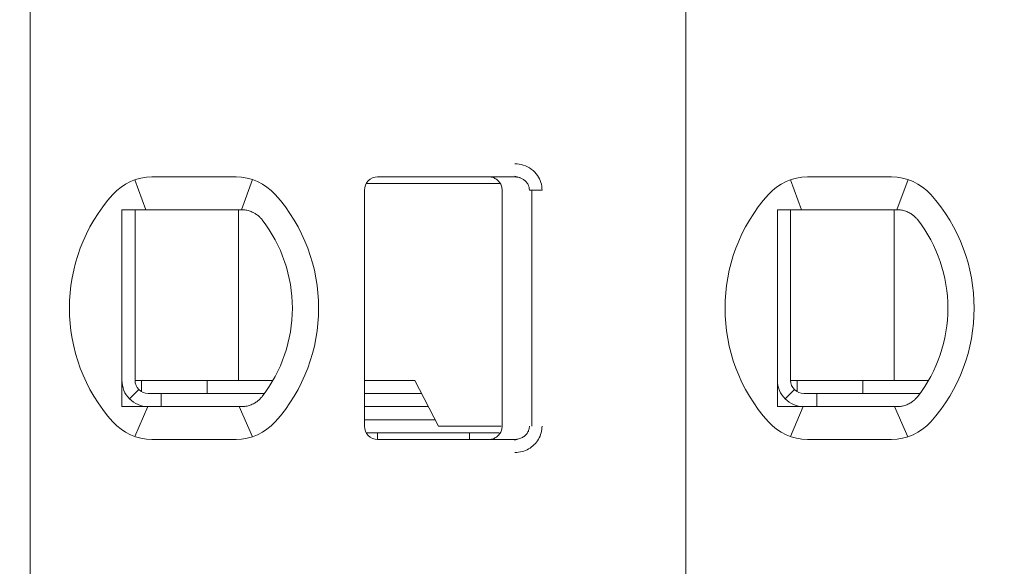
# Model space of a CAD drawing. Header units: millimetres. Extents: x -1114 to 1396, y -630 to 631.
# Tile 737 of 780: x 453.62 to 461.13, y 469.07 to 473.23. Entities that reach past the tile are written whole.
import ezdxf

# ---------------------------------------------------------------- set-up
doc = ezdxf.new("R2010")
doc.units = ezdxf.units.MM
doc.header["$MEASUREMENT"] = 0

msp = doc.modelspace()

# ---------------------------------------------------------------- linework, layer by layer
at = {"lineweight": 18}
for points, knots in [([(1038.9843, -629.7647), (1038.9843, -629.7647), (-1111.4882, -629.7647), (-1111.4882, -629.7647), (-1111.4882, -629.7647), (-1111.4882, -629.7647), (-1111.4882, 630.7883), (-1111.4882, 630.7883), (-1111.4882, 630.7883), (-1111.4882, 630.7883), (1038.9843, 630.7883), (1038.9843, 630.7883)], [0, 0, 0, 0, 0.333333, 0.333333, 0.333333, 0.333333, 0.666667, 0.666667, 0.666667, 0.666667, 1, 1, 1, 1]), ([(457.4019, 472.1334), (457.4239, 472.1335), (457.445, 472.1303), (457.4661, 472.1235), (457.4661, 472.1235), (457.4872, 472.1167), (457.5083, 472.1065), (457.5268, 472.0928), (457.5268, 472.0928), (457.5454, 472.0792), (457.5615, 472.0623), (457.5737, 472.045), (457.5737, 472.045), (457.5859, 472.0278), (457.5942, 472.0103), (457.5999, 471.9918), (457.5999, 471.9918), (457.6056, 471.9732), (457.6088, 471.9537), (457.6089, 471.9334)], [0, 0, 0, 0, 0.2, 0.2, 0.2, 0.2, 0.4, 0.4, 0.4, 0.4, 0.6, 0.6, 0.6, 0.6, 0.8, 0.8, 0.8, 0.8, 1, 1, 1, 1]), ([(456.3544, 472.0334), (456.3279, 472.0334), (456.3025, 472.0228), (456.2837, 472.0041), (456.2837, 472.0041), (456.265, 471.9853), (456.2544, 471.9599), (456.2544, 471.9334)], [0, 0, 0, 0, 0.5, 0.5, 0.5, 0.5, 1, 1, 1, 1]), ([(456.3544, 472.0334), (456.3279, 472.0334), (456.3025, 472.0228), (456.2837, 472.0041), (456.2837, 472.0041), (456.265, 471.9853), (456.2544, 471.9599), (456.2544, 471.9334)], [0, 0, 0, 0, 0.5, 0.5, 0.5, 0.5, 1, 1, 1, 1]), ([(457.2044, 472.0334), (457.2149, 472.0334), (457.2254, 472.0317), (457.2354, 472.0285), (457.2354, 472.0285), (457.2454, 472.0252), (457.2548, 472.0204), (457.2633, 472.0142), (457.2633, 472.0142), (457.2718, 472.008), (457.2792, 472.0006), (457.2854, 471.9921), (457.2854, 471.9921), (457.2915, 471.9836), (457.2963, 471.9741), (457.2996, 471.9642), (457.2996, 471.9642), (457.3028, 471.9542), (457.3044, 471.9438), (457.3044, 471.9334)], [0, 0, 0, 0, 0.2, 0.2, 0.2, 0.2, 0.4, 0.4, 0.4, 0.4, 0.6, 0.6, 0.6, 0.6, 0.8, 0.8, 0.8, 0.8, 1, 1, 1, 1]), ([(457.4019, 472.0334), (457.4106, 472.0334), (457.4193, 472.0324), (457.4278, 472.0306), (457.4278, 472.0306), (457.4362, 472.0287), (457.4444, 472.026), (457.4521, 472.0225), (457.4521, 472.0225), (457.4597, 472.0189), (457.4668, 472.0146), (457.4734, 472.0096), (457.4734, 472.0096), (457.4796, 472.0048), (457.4852, 471.9994), (457.4901, 471.9935), (457.4901, 471.9935), (457.4947, 471.9881), (457.4986, 471.9822), (457.5018, 471.9759), (457.5018, 471.9759), (457.5051, 471.9697), (457.5076, 471.9631), (457.5094, 471.9563), (457.5094, 471.9563), (457.5113, 471.9488), (457.5123, 471.9411), (457.5123, 471.9334)], [0, 0, 0, 0, 0.142857, 0.142857, 0.142857, 0.142857, 0.285714, 0.285714, 0.285714, 0.285714, 0.428571, 0.428571, 0.428571, 0.428571, 0.571429, 0.571429, 0.571429, 0.571429, 0.714286, 0.714286, 0.714286, 0.714286, 0.857143, 0.857143, 0.857143, 0.857143, 1, 1, 1, 1]), ([(454.4044, 471.7834), (454.4112, 471.7834), (454.418, 471.7834), (454.4248, 471.7834), (454.4248, 471.7834), (454.4316, 471.7834), (454.4384, 471.7834), (454.4453, 471.7834), (454.4453, 471.7834), (454.4521, 471.7834), (454.459, 471.7834), (454.4659, 471.7834)], [0, 0, 0, 0, 0.333333, 0.333333, 0.333333, 0.333333, 0.666667, 0.666667, 0.666667, 0.666667, 1, 1, 1, 1]), ([(454.4044, 471.7834), (454.4044, 471.7324), (454.4044, 471.68), (454.4044, 471.625), (454.4044, 471.625), (454.4044, 471.5976), (454.4044, 471.5695), (454.4044, 471.5405), (454.4044, 471.5405), (454.4044, 471.5261), (454.4044, 471.5114), (454.4044, 471.4965), (454.4044, 471.4965), (454.4044, 471.4815), (454.4044, 471.4664), (454.4044, 471.451), (454.4044, 471.451), (454.4044, 471.4202), (454.4044, 471.3887), (454.4044, 471.356), (454.4044, 471.356), (454.4044, 471.3233), (454.4044, 471.2894), (454.4044, 471.2541), (454.4044, 471.2541), (454.4044, 471.2364), (454.4044, 471.2185), (454.4044, 471.2004), (454.4044, 471.2004), (454.4044, 471.1823), (454.4044, 471.164), (454.4044, 471.1455), (454.4044, 471.1455), (454.4044, 471.127), (454.4044, 471.1082), (454.4044, 471.0893), (454.4044, 471.0893), (454.4044, 471.0703), (454.4044, 471.0511), (454.4044, 471.032), (454.4044, 471.032), (454.4044, 470.994), (454.4044, 470.9565), (454.4044, 470.9194), (454.4044, 470.9194), (454.4044, 470.9101), (454.4044, 470.9009), (454.4044, 470.8917), (454.4044, 470.8917), (454.4044, 470.8825), (454.4044, 470.8733), (454.4044, 470.8641), (454.4044, 470.8641), (454.4044, 470.8459), (454.4044, 470.8281), (454.4044, 470.8106), (454.4044, 470.8106), (454.4044, 470.7757), (454.4044, 470.742), (454.4044, 470.7094), (454.4044, 470.7094), (454.4044, 470.6931), (454.4044, 470.677), (454.4044, 470.6611), (454.4044, 470.6611), (454.4044, 470.6453), (454.4044, 470.6296), (454.4044, 470.6143), (454.4044, 470.6143), (454.4044, 470.5836), (454.4044, 470.554), (454.4044, 470.5253), (454.4044, 470.5253), (454.4044, 470.4965), (454.4044, 470.4685), (454.4044, 470.4412), (454.4044, 470.4412), (454.4044, 470.3865), (454.4044, 470.3342), (454.4044, 470.2834)], [0, 0, 0, 0, 0.05, 0.05, 0.05, 0.05, 0.1, 0.1, 0.1, 0.1, 0.15, 0.15, 0.15, 0.15, 0.2, 0.2, 0.2, 0.2, 0.25, 0.25, 0.25, 0.25, 0.3, 0.3, 0.3, 0.3, 0.35, 0.35, 0.35, 0.35, 0.4, 0.4, 0.4, 0.4, 0.45, 0.45, 0.45, 0.45, 0.5, 0.5, 0.5, 0.5, 0.55, 0.55, 0.55, 0.55, 0.6, 0.6, 0.6, 0.6, 0.65, 0.65, 0.65, 0.65, 0.7, 0.7, 0.7, 0.7, 0.75, 0.75, 0.75, 0.75, 0.8, 0.8, 0.8, 0.8, 0.85, 0.85, 0.85, 0.85, 0.9, 0.9, 0.9, 0.9, 0.95, 0.95, 0.95, 0.95, 1, 1, 1, 1]), ([(454.6336, 471.7834), (454.6285, 471.7834), (454.6232, 471.7834), (454.618, 471.7834), (454.618, 471.7834), (454.6127, 471.7834), (454.6074, 471.7834), (454.602, 471.7834), (454.602, 471.7834), (454.5966, 471.7834), (454.5911, 471.7834), (454.5855, 471.7834), (454.5855, 471.7834), (454.5798, 471.7834), (454.574, 471.7834), (454.568, 471.7834), (454.568, 471.7834), (454.562, 471.7834), (454.5559, 471.7834), (454.5496, 471.7834), (454.5496, 471.7834), (454.5434, 471.7834), (454.5369, 471.7834), (454.5303, 471.7834), (454.5303, 471.7834), (454.5238, 471.7834), (454.517, 471.7834), (454.5101, 471.7834), (454.5101, 471.7834), (454.5031, 471.7834), (454.496, 471.7834), (454.4886, 471.7834), (454.4886, 471.7834), (454.4813, 471.7834), (454.4737, 471.7834), (454.4659, 471.7834)], [0, 0, 0, 0, 0.111111, 0.111111, 0.111111, 0.111111, 0.222222, 0.222222, 0.222222, 0.222222, 0.333333, 0.333333, 0.333333, 0.333333, 0.444444, 0.444444, 0.444444, 0.444444, 0.555556, 0.555556, 0.555556, 0.555556, 0.666667, 0.666667, 0.666667, 0.666667, 0.777778, 0.777778, 0.777778, 0.777778, 0.888889, 0.888889, 0.888889, 0.888889, 1, 1, 1, 1]), ([(455.3168, 471.7834), (455.3121, 471.7834), (455.3074, 471.7834), (455.3028, 471.7834), (455.3028, 471.7834), (455.2981, 471.7834), (455.2935, 471.7834), (455.2889, 471.7834), (455.2889, 471.7834), (455.2843, 471.7834), (455.2797, 471.7834), (455.2752, 471.7834)], [0, 0, 0, 0, 0.333333, 0.333333, 0.333333, 0.333333, 0.666667, 0.666667, 0.666667, 0.666667, 1, 1, 1, 1]), ([(455.4145, 471.7579), (455.4042, 471.7637), (455.3935, 471.7684), (455.3827, 471.7722), (455.3827, 471.7722), (455.3719, 471.776), (455.3609, 471.7788), (455.3499, 471.7806), (455.3499, 471.7806), (455.3389, 471.7825), (455.3278, 471.7834), (455.3168, 471.7834)], [0, 0, 0, 0, 0.333333, 0.333333, 0.333333, 0.333333, 0.666667, 0.666667, 0.666667, 0.666667, 1, 1, 1, 1]), ([(459.4044, 471.7834), (459.4112, 471.7834), (459.418, 471.7834), (459.4248, 471.7834), (459.4248, 471.7834), (459.4316, 471.7834), (459.4384, 471.7834), (459.4453, 471.7834), (459.4453, 471.7834), (459.4521, 471.7834), (459.459, 471.7834), (459.4659, 471.7834)], [0, 0, 0, 0, 0.333333, 0.333333, 0.333333, 0.333333, 0.666667, 0.666667, 0.666667, 0.666667, 1, 1, 1, 1]), ([(459.4044, 471.7834), (459.4044, 471.7324), (459.4044, 471.68), (459.4044, 471.625), (459.4044, 471.625), (459.4044, 471.5976), (459.4044, 471.5695), (459.4044, 471.5405), (459.4044, 471.5405), (459.4044, 471.5261), (459.4044, 471.5114), (459.4044, 471.4965), (459.4044, 471.4965), (459.4044, 471.4815), (459.4044, 471.4664), (459.4044, 471.451), (459.4044, 471.451), (459.4044, 471.4202), (459.4044, 471.3887), (459.4044, 471.356), (459.4044, 471.356), (459.4044, 471.3233), (459.4044, 471.2894), (459.4044, 471.2541), (459.4044, 471.2541), (459.4044, 471.2364), (459.4044, 471.2185), (459.4044, 471.2004), (459.4044, 471.2004), (459.4044, 471.1823), (459.4044, 471.164), (459.4044, 471.1455), (459.4044, 471.1455), (459.4044, 471.127), (459.4044, 471.1082), (459.4044, 471.0893), (459.4044, 471.0893), (459.4044, 471.0703), (459.4044, 471.0511), (459.4044, 471.032), (459.4044, 471.032), (459.4044, 470.994), (459.4044, 470.9565), (459.4044, 470.9194), (459.4044, 470.9194), (459.4044, 470.9101), (459.4044, 470.9009), (459.4044, 470.8917), (459.4044, 470.8917), (459.4044, 470.8825), (459.4044, 470.8733), (459.4044, 470.8641), (459.4044, 470.8641), (459.4044, 470.8459), (459.4044, 470.8281), (459.4044, 470.8106), (459.4044, 470.8106), (459.4044, 470.7757), (459.4044, 470.742), (459.4044, 470.7094), (459.4044, 470.7094), (459.4044, 470.6931), (459.4044, 470.677), (459.4044, 470.6611), (459.4044, 470.6611), (459.4044, 470.6453), (459.4044, 470.6296), (459.4044, 470.6143), (459.4044, 470.6143), (459.4044, 470.5836), (459.4044, 470.554), (459.4044, 470.5253), (459.4044, 470.5253), (459.4044, 470.4965), (459.4044, 470.4685), (459.4044, 470.4412), (459.4044, 470.4412), (459.4044, 470.3865), (459.4044, 470.3342), (459.4044, 470.2834)], [0, 0, 0, 0, 0.05, 0.05, 0.05, 0.05, 0.1, 0.1, 0.1, 0.1, 0.15, 0.15, 0.15, 0.15, 0.2, 0.2, 0.2, 0.2, 0.25, 0.25, 0.25, 0.25, 0.3, 0.3, 0.3, 0.3, 0.35, 0.35, 0.35, 0.35, 0.4, 0.4, 0.4, 0.4, 0.45, 0.45, 0.45, 0.45, 0.5, 0.5, 0.5, 0.5, 0.55, 0.55, 0.55, 0.55, 0.6, 0.6, 0.6, 0.6, 0.65, 0.65, 0.65, 0.65, 0.7, 0.7, 0.7, 0.7, 0.75, 0.75, 0.75, 0.75, 0.8, 0.8, 0.8, 0.8, 0.85, 0.85, 0.85, 0.85, 0.9, 0.9, 0.9, 0.9, 0.95, 0.95, 0.95, 0.95, 1, 1, 1, 1]), ([(459.6336, 471.7834), (459.6285, 471.7834), (459.6232, 471.7834), (459.618, 471.7834), (459.618, 471.7834), (459.6127, 471.7834), (459.6074, 471.7834), (459.602, 471.7834), (459.602, 471.7834), (459.5966, 471.7834), (459.5911, 471.7834), (459.5855, 471.7834), (459.5855, 471.7834), (459.5798, 471.7834), (459.574, 471.7834), (459.568, 471.7834), (459.568, 471.7834), (459.562, 471.7834), (459.5559, 471.7834), (459.5496, 471.7834), (459.5496, 471.7834), (459.5434, 471.7834), (459.5369, 471.7834), (459.5303, 471.7834), (459.5303, 471.7834), (459.5238, 471.7834), (459.517, 471.7834), (459.5101, 471.7834), (459.5101, 471.7834), (459.5031, 471.7834), (459.496, 471.7834), (459.4886, 471.7834), (459.4886, 471.7834), (459.4813, 471.7834), (459.4737, 471.7834), (459.4659, 471.7834)], [0, 0, 0, 0, 0.111111, 0.111111, 0.111111, 0.111111, 0.222222, 0.222222, 0.222222, 0.222222, 0.333333, 0.333333, 0.333333, 0.333333, 0.444444, 0.444444, 0.444444, 0.444444, 0.555556, 0.555556, 0.555556, 0.555556, 0.666667, 0.666667, 0.666667, 0.666667, 0.777778, 0.777778, 0.777778, 0.777778, 0.888889, 0.888889, 0.888889, 0.888889, 1, 1, 1, 1]), ([(460.3168, 471.7834), (460.3121, 471.7834), (460.3074, 471.7834), (460.3028, 471.7834), (460.3028, 471.7834), (460.2981, 471.7834), (460.2935, 471.7834), (460.2889, 471.7834), (460.2889, 471.7834), (460.2843, 471.7834), (460.2797, 471.7834), (460.2752, 471.7834)], [0, 0, 0, 0, 0.333333, 0.333333, 0.333333, 0.333333, 0.666667, 0.666667, 0.666667, 0.666667, 1, 1, 1, 1]), ([(460.4145, 471.7579), (460.4042, 471.7637), (460.3935, 471.7684), (460.3827, 471.7722), (460.3827, 471.7722), (460.3719, 471.776), (460.3609, 471.7788), (460.3499, 471.7806), (460.3499, 471.7806), (460.3389, 471.7825), (460.3278, 471.7834), (460.3168, 471.7834)], [0, 0, 0, 0, 0.333333, 0.333333, 0.333333, 0.333333, 0.666667, 0.666667, 0.666667, 0.666667, 1, 1, 1, 1]), ([(455.4751, 471.7056), (455.4699, 471.7124), (455.4641, 471.719), (455.4578, 471.7253), (455.4578, 471.7253), (455.4515, 471.7315), (455.4446, 471.7375), (455.4374, 471.7429), (455.4374, 471.7429), (455.4302, 471.7484), (455.4225, 471.7534), (455.4145, 471.7579)], [0, 0, 0, 0, 0.333333, 0.333333, 0.333333, 0.333333, 0.666667, 0.666667, 0.666667, 0.666667, 1, 1, 1, 1]), ([(460.4751, 471.7056), (460.4699, 471.7124), (460.4641, 471.719), (460.4578, 471.7253), (460.4578, 471.7253), (460.4515, 471.7315), (460.4446, 471.7375), (460.4374, 471.7429), (460.4374, 471.7429), (460.4302, 471.7484), (460.4225, 471.7534), (460.4145, 471.7579)], [0, 0, 0, 0, 0.333333, 0.333333, 0.333333, 0.333333, 0.666667, 0.666667, 0.666667, 0.666667, 1, 1, 1, 1]), ([(454.4044, 470.4834), (454.4044, 470.4303), (454.4255, 470.3795), (454.463, 470.342), (454.463, 470.342), (454.5005, 470.3044), (454.5514, 470.2834), (454.6044, 470.2834)], [0, 0, 0, 0, 0.5, 0.5, 0.5, 0.5, 1, 1, 1, 1]), ([(454.5044, 470.4834), (454.5044, 470.4569), (454.515, 470.4314), (454.5337, 470.4127), (454.5337, 470.4127), (454.5525, 470.3939), (454.5779, 470.3834), (454.6044, 470.3834)], [0, 0, 0, 0, 0.5, 0.5, 0.5, 0.5, 1, 1, 1, 1]), ([(459.4044, 470.4834), (459.4044, 470.4303), (459.4255, 470.3795), (459.463, 470.342), (459.463, 470.342), (459.5005, 470.3044), (459.5514, 470.2834), (459.6044, 470.2834)], [0, 0, 0, 0, 0.5, 0.5, 0.5, 0.5, 1, 1, 1, 1]), ([(459.5044, 470.4834), (459.5044, 470.4569), (459.515, 470.4314), (459.5337, 470.4127), (459.5337, 470.4127), (459.5525, 470.3939), (459.5779, 470.3834), (459.6044, 470.3834)], [0, 0, 0, 0, 0.5, 0.5, 0.5, 0.5, 1, 1, 1, 1]), ([(455.4145, 470.3088), (455.4228, 470.3135), (455.4306, 470.3187), (455.4379, 470.3242), (455.4379, 470.3242), (455.4452, 470.3298), (455.452, 470.3357), (455.4582, 470.3419), (455.4582, 470.3419), (455.4644, 470.3481), (455.47, 470.3545), (455.4751, 470.3612)], [0, 0, 0, 0, 0.333333, 0.333333, 0.333333, 0.333333, 0.666667, 0.666667, 0.666667, 0.666667, 1, 1, 1, 1]), ([(460.4145, 470.3088), (460.4228, 470.3135), (460.4306, 470.3187), (460.4379, 470.3242), (460.4379, 470.3242), (460.4452, 470.3298), (460.452, 470.3357), (460.4582, 470.3419), (460.4582, 470.3419), (460.4644, 470.3481), (460.47, 470.3545), (460.4751, 470.3612)], [0, 0, 0, 0, 0.333333, 0.333333, 0.333333, 0.333333, 0.666667, 0.666667, 0.666667, 0.666667, 1, 1, 1, 1]), ([(454.4044, 470.2834), (454.4113, 470.2834), (454.4182, 470.2834), (454.425, 470.2834), (454.425, 470.2834), (454.4319, 470.2834), (454.4387, 470.2834), (454.4455, 470.2834), (454.4455, 470.2834), (454.4523, 470.2834), (454.4591, 470.2834), (454.4659, 470.2834)], [0, 0, 0, 0, 0.333333, 0.333333, 0.333333, 0.333333, 0.666667, 0.666667, 0.666667, 0.666667, 1, 1, 1, 1]), ([(454.4659, 470.2834), (454.4737, 470.2834), (454.4813, 470.2834), (454.4886, 470.2834), (454.4886, 470.2834), (454.496, 470.2834), (454.5031, 470.2834), (454.5101, 470.2834), (454.5101, 470.2834), (454.517, 470.2834), (454.5238, 470.2834), (454.5303, 470.2834), (454.5303, 470.2834), (454.5369, 470.2834), (454.5434, 470.2834), (454.5496, 470.2834), (454.5496, 470.2834), (454.5559, 470.2834), (454.562, 470.2834), (454.568, 470.2834), (454.568, 470.2834), (454.574, 470.2834), (454.5798, 470.2834), (454.5854, 470.2834), (454.5854, 470.2834), (454.5911, 470.2834), (454.5966, 470.2834), (454.602, 470.2834), (454.602, 470.2834), (454.6074, 470.2834), (454.6127, 470.2834), (454.618, 470.2834), (454.618, 470.2834), (454.6232, 470.2834), (454.6284, 470.2834), (454.6336, 470.2834)], [0, 0, 0, 0, 0.111111, 0.111111, 0.111111, 0.111111, 0.222222, 0.222222, 0.222222, 0.222222, 0.333333, 0.333333, 0.333333, 0.333333, 0.444444, 0.444444, 0.444444, 0.444444, 0.555556, 0.555556, 0.555556, 0.555556, 0.666667, 0.666667, 0.666667, 0.666667, 0.777778, 0.777778, 0.777778, 0.777778, 0.888889, 0.888889, 0.888889, 0.888889, 1, 1, 1, 1]), ([(455.2752, 470.2834), (455.2797, 470.2834), (455.2843, 470.2834), (455.2889, 470.2834), (455.2889, 470.2834), (455.2935, 470.2834), (455.2981, 470.2834), (455.3028, 470.2834), (455.3028, 470.2834), (455.3075, 470.2834), (455.3121, 470.2834), (455.3168, 470.2834)], [0, 0, 0, 0, 0.333333, 0.333333, 0.333333, 0.333333, 0.666667, 0.666667, 0.666667, 0.666667, 1, 1, 1, 1]), ([(455.4145, 470.3088), (455.4044, 470.3032), (455.3939, 470.2985), (455.3831, 470.2947), (455.3831, 470.2947), (455.3724, 470.2909), (455.3614, 470.2881), (455.3503, 470.2862), (455.3503, 470.2862), (455.3393, 470.2843), (455.328, 470.2834), (455.3168, 470.2834)], [0, 0, 0, 0, 0.333333, 0.333333, 0.333333, 0.333333, 0.666667, 0.666667, 0.666667, 0.666667, 1, 1, 1, 1]), ([(459.4044, 470.2834), (459.4113, 470.2834), (459.4182, 470.2834), (459.425, 470.2834), (459.425, 470.2834), (459.4319, 470.2834), (459.4387, 470.2834), (459.4455, 470.2834), (459.4455, 470.2834), (459.4523, 470.2834), (459.4591, 470.2834), (459.4659, 470.2834)], [0, 0, 0, 0, 0.333333, 0.333333, 0.333333, 0.333333, 0.666667, 0.666667, 0.666667, 0.666667, 1, 1, 1, 1]), ([(459.4659, 470.2834), (459.4737, 470.2834), (459.4813, 470.2834), (459.4886, 470.2834), (459.4886, 470.2834), (459.496, 470.2834), (459.5031, 470.2834), (459.5101, 470.2834), (459.5101, 470.2834), (459.517, 470.2834), (459.5238, 470.2834), (459.5303, 470.2834), (459.5303, 470.2834), (459.5369, 470.2834), (459.5434, 470.2834), (459.5496, 470.2834), (459.5496, 470.2834), (459.5559, 470.2834), (459.562, 470.2834), (459.568, 470.2834), (459.568, 470.2834), (459.574, 470.2834), (459.5798, 470.2834), (459.5854, 470.2834), (459.5854, 470.2834), (459.5911, 470.2834), (459.5966, 470.2834), (459.602, 470.2834), (459.602, 470.2834), (459.6074, 470.2834), (459.6127, 470.2834), (459.618, 470.2834), (459.618, 470.2834), (459.6232, 470.2834), (459.6284, 470.2834), (459.6336, 470.2834)], [0, 0, 0, 0, 0.111111, 0.111111, 0.111111, 0.111111, 0.222222, 0.222222, 0.222222, 0.222222, 0.333333, 0.333333, 0.333333, 0.333333, 0.444444, 0.444444, 0.444444, 0.444444, 0.555556, 0.555556, 0.555556, 0.555556, 0.666667, 0.666667, 0.666667, 0.666667, 0.777778, 0.777778, 0.777778, 0.777778, 0.888889, 0.888889, 0.888889, 0.888889, 1, 1, 1, 1]), ([(460.2752, 470.2834), (460.2797, 470.2834), (460.2843, 470.2834), (460.2889, 470.2834), (460.2889, 470.2834), (460.2935, 470.2834), (460.2981, 470.2834), (460.3028, 470.2834), (460.3028, 470.2834), (460.3075, 470.2834), (460.3121, 470.2834), (460.3168, 470.2834)], [0, 0, 0, 0, 0.333333, 0.333333, 0.333333, 0.333333, 0.666667, 0.666667, 0.666667, 0.666667, 1, 1, 1, 1]), ([(460.4145, 470.3088), (460.4044, 470.3032), (460.3939, 470.2985), (460.3831, 470.2947), (460.3831, 470.2947), (460.3724, 470.2909), (460.3614, 470.2881), (460.3503, 470.2862), (460.3503, 470.2862), (460.3393, 470.2843), (460.328, 470.2834), (460.3168, 470.2834)], [0, 0, 0, 0, 0.333333, 0.333333, 0.333333, 0.333333, 0.666667, 0.666667, 0.666667, 0.666667, 1, 1, 1, 1]), ([(456.2544, 470.1334), (456.2544, 470.1069), (456.265, 470.0814), (456.2837, 470.0627), (456.2837, 470.0627), (456.3025, 470.0439), (456.3279, 470.0334), (456.3544, 470.0334)], [0, 0, 0, 0, 0.5, 0.5, 0.5, 0.5, 1, 1, 1, 1]), ([(456.2544, 470.1334), (456.2544, 470.1069), (456.265, 470.0814), (456.2837, 470.0627), (456.2837, 470.0627), (456.3025, 470.0439), (456.3279, 470.0334), (456.3544, 470.0334)], [0, 0, 0, 0, 0.5, 0.5, 0.5, 0.5, 1, 1, 1, 1]), ([(457.3044, 470.1334), (457.3044, 470.1229), (457.3028, 470.1125), (457.2996, 470.1026), (457.2996, 470.1026), (457.2963, 470.0926), (457.2915, 470.0832), (457.2854, 470.0747), (457.2854, 470.0747), (457.2793, 470.0662), (457.2718, 470.0588), (457.2634, 470.0526), (457.2634, 470.0526), (457.255, 470.0465), (457.2455, 470.0416), (457.2355, 470.0383), (457.2355, 470.0383), (457.2255, 470.0351), (457.215, 470.0334), (457.2044, 470.0334)], [0, 0, 0, 0, 0.2, 0.2, 0.2, 0.2, 0.4, 0.4, 0.4, 0.4, 0.6, 0.6, 0.6, 0.6, 0.8, 0.8, 0.8, 0.8, 1, 1, 1, 1]), ([(457.5123, 470.1334), (457.5123, 470.1249), (457.5111, 470.1164), (457.5088, 470.1082), (457.5088, 470.1082), (457.5064, 470.1), (457.5029, 470.0922), (457.4984, 470.0849), (457.4984, 470.0849), (457.4939, 470.0774), (457.4883, 470.0705), (457.4818, 470.0644), (457.4818, 470.0644), (457.4752, 470.0581), (457.4677, 470.0527), (457.4597, 470.0482), (457.4597, 470.0482), (457.4511, 470.0434), (457.4419, 470.0397), (457.4323, 470.0373), (457.4323, 470.0373), (457.4224, 470.0347), (457.4121, 470.0334), (457.4019, 470.0334)], [0, 0, 0, 0, 0.166667, 0.166667, 0.166667, 0.166667, 0.333333, 0.333333, 0.333333, 0.333333, 0.5, 0.5, 0.5, 0.5, 0.666667, 0.666667, 0.666667, 0.666667, 0.833333, 0.833333, 0.833333, 0.833333, 1, 1, 1, 1]), ([(457.6089, 470.1334), (457.6089, 470.116), (457.6067, 470.0992), (457.6022, 470.0827), (457.6022, 470.0827), (457.5976, 470.0661), (457.5908, 470.0498), (457.5819, 470.0347), (457.5819, 470.0347), (457.5731, 470.0196), (457.5624, 470.0057), (457.5495, 469.9932), (457.5495, 469.9932), (457.5367, 469.9806), (457.5218, 469.9695), (457.5061, 469.9606), (457.5061, 469.9606), (457.4904, 469.9517), (457.4739, 469.945), (457.4565, 469.9405), (457.4565, 469.9405), (457.4392, 469.9359), (457.4209, 469.9336), (457.4019, 469.9334)], [0, 0, 0, 0, 0.166667, 0.166667, 0.166667, 0.166667, 0.333333, 0.333333, 0.333333, 0.333333, 0.5, 0.5, 0.5, 0.5, 0.666667, 0.666667, 0.666667, 0.666667, 0.833333, 0.833333, 0.833333, 0.833333, 1, 1, 1, 1])]:
    msp.add_open_spline(points, degree=3, knots=knots, dxfattribs=at)
for points in [[(453.7044, 476.2434), (453.7044, 476.2434), (453.7044, 465.8234), (453.7044, 465.8234)], [(453.7044, 476.2434), (453.7044, 476.2434), (453.7044, 465.8234), (453.7044, 465.8234)], [(458.7044, 476.2434), (458.7044, 476.2434), (458.7044, 465.8234), (458.7044, 465.8234)], [(458.7044, 476.2434), (458.7044, 476.2434), (458.7044, 465.8234), (458.7044, 465.8234)], [(454.6336, 472.0334), (454.5198, 472.0334), (454.4113, 471.9849), (454.3355, 471.9)], [(454.6336, 472.0334), (454.5198, 472.0334), (454.4113, 471.9849), (454.3355, 471.9)], [(454.5028, 472.0114), (454.5028, 472.0114), (454.5873, 471.7834), (454.5873, 471.7834)], [(454.6336, 472.0334), (454.6336, 472.0334), (455.2752, 472.0334), (455.2752, 472.0334)], [(454.6336, 472.0334), (454.6336, 472.0334), (455.2752, 472.0334), (455.2752, 472.0334)], [(455.5734, 471.9), (455.4975, 471.9849), (455.3891, 472.0334), (455.2752, 472.0334)], [(455.5734, 471.9), (455.4975, 471.9849), (455.3891, 472.0334), (455.2752, 472.0334)], [(455.3161, 471.7834), (455.3161, 471.7834), (455.4016, 472.0129), (455.4016, 472.0129)], [(456.3544, 472.0334), (456.3544, 472.0334), (457.4019, 472.0334), (457.4019, 472.0334)], [(456.3544, 472.0334), (456.3544, 472.0334), (457.4019, 472.0334), (457.4019, 472.0334)], [(457.4008, 472.0403), (457.4008, 472.0403), (457.4444, 472.0256), (457.4444, 472.0256)], [(459.6336, 472.0334), (459.5198, 472.0334), (459.4113, 471.9849), (459.3355, 471.9)], [(459.6336, 472.0334), (459.5198, 472.0334), (459.4113, 471.9849), (459.3355, 471.9)], [(459.5028, 472.0114), (459.5028, 472.0114), (459.5873, 471.7834), (459.5873, 471.7834)], [(459.6336, 472.0334), (459.6336, 472.0334), (460.2752, 472.0334), (460.2752, 472.0334)], [(459.6336, 472.0334), (459.6336, 472.0334), (460.2752, 472.0334), (460.2752, 472.0334)], [(460.5734, 471.9), (460.4975, 471.9849), (460.3891, 472.0334), (460.2752, 472.0334)], [(460.5734, 471.9), (460.4975, 471.9849), (460.3891, 472.0334), (460.2752, 472.0334)], [(460.4016, 472.0129), (460.4016, 472.0129), (460.3161, 471.7834), (460.3161, 471.7834)], [(456.2544, 470.1334), (456.2544, 470.1334), (456.2544, 471.9334), (456.2544, 471.9334)], [(456.2544, 470.1334), (456.2544, 470.1334), (456.2544, 471.9334), (456.2544, 471.9334)], [(456.9353, 471.9834), (456.9353, 471.9834), (456.2678, 471.9834), (456.2678, 471.9834)], [(457.2846, 471.9834), (457.2846, 471.9834), (456.9353, 471.9834), (456.9353, 471.9834)], [(457.3044, 470.1334), (457.3044, 470.1334), (457.3044, 471.9334), (457.3044, 471.9334)], [(457.5123, 471.9334), (457.5123, 471.9334), (457.6089, 471.9334), (457.6089, 471.9334)], [(457.5322, 470.1334), (457.5322, 470.1334), (457.5322, 471.9334), (457.5322, 471.9334)], [(454.3355, 471.9), (453.8941, 471.4066), (453.8941, 470.6602), (454.3355, 470.1667)], [(454.3355, 471.9), (453.8941, 471.4066), (453.8941, 470.6602), (454.3355, 470.1667)], [(455.5734, 470.1667), (456.0148, 470.6602), (456.0148, 471.4066), (455.5734, 471.9)], [(455.5734, 470.1667), (456.0148, 470.6602), (456.0148, 471.4066), (455.5734, 471.9)], [(459.3355, 471.9), (458.8941, 471.4066), (458.8941, 470.6602), (459.3355, 470.1667)], [(459.3355, 471.9), (458.8941, 471.4066), (458.8941, 470.6602), (459.3355, 470.1667)], [(460.5734, 470.1667), (461.0148, 470.6602), (461.0148, 471.4066), (460.5734, 471.9)], [(460.5734, 470.1667), (461.0148, 470.6602), (461.0148, 471.4066), (460.5734, 471.9)], [(454.5044, 471.7834), (454.5044, 471.7834), (454.5044, 470.4834), (454.5044, 470.4834)], [(455.2752, 471.7834), (455.2752, 471.7834), (454.6336, 471.7834), (454.6336, 471.7834)], [(455.2935, 471.7834), (455.2935, 471.7834), (455.2935, 470.4834), (455.2935, 470.4834)], [(459.5044, 471.7834), (459.5044, 471.7834), (459.5044, 470.4834), (459.5044, 470.4834)], [(460.2752, 471.7834), (460.2752, 471.7834), (459.6336, 471.7834), (459.6336, 471.7834)], [(460.2935, 471.7834), (460.2935, 471.7834), (460.2935, 470.4834), (460.2935, 470.4834)], [(455.7044, 471.0334), (455.7044, 471.2766), (455.6238, 471.513), (455.4751, 471.7056)], [(460.7044, 471.0334), (460.7044, 471.2766), (460.6238, 471.513), (460.4751, 471.7056)], [(455.4751, 470.3612), (455.6238, 470.5537), (455.7044, 470.7901), (455.7044, 471.0334)], [(460.4751, 470.3612), (460.6238, 470.5537), (460.7044, 470.7901), (460.7044, 471.0334)], [(454.5337, 470.4127), (454.5337, 470.4127), (454.463, 470.342), (454.463, 470.342)], [(454.5044, 470.4834), (454.5044, 470.4834), (455.2639, 470.4834), (455.2639, 470.4834)], [(454.5544, 470.3968), (454.5544, 470.3968), (454.5544, 470.4834), (454.5544, 470.4834)], [(455.0544, 470.3834), (455.0544, 470.3834), (455.0544, 470.4834), (455.0544, 470.4834)], [(455.2639, 470.4834), (455.2639, 470.4834), (455.3147, 470.4834), (455.3147, 470.4834)], [(455.5571, 470.4834), (455.5571, 470.4834), (455.3147, 470.4834), (455.3147, 470.4834)], [(456.6387, 470.4834), (456.6387, 470.4834), (456.2544, 470.4834), (456.2544, 470.4834)], [(456.8193, 470.1334), (456.8193, 470.1334), (456.6387, 470.4834), (456.6387, 470.4834)], [(459.5337, 470.4127), (459.5337, 470.4127), (459.463, 470.342), (459.463, 470.342)], [(459.5044, 470.4834), (459.5044, 470.4834), (460.2639, 470.4834), (460.2639, 470.4834)], [(459.5544, 470.3968), (459.5544, 470.3968), (459.5544, 470.4834), (459.5544, 470.4834)], [(460.0544, 470.3834), (460.0544, 470.3834), (460.0544, 470.4834), (460.0544, 470.4834)], [(460.2639, 470.4834), (460.2639, 470.4834), (460.3147, 470.4834), (460.3147, 470.4834)], [(460.5571, 470.4834), (460.5571, 470.4834), (460.3147, 470.4834), (460.3147, 470.4834)], [(454.7044, 470.3834), (454.7044, 470.3834), (454.6044, 470.3834), (454.6044, 470.3834)], [(454.7044, 470.3834), (454.7044, 470.3834), (454.7044, 470.2834), (454.7044, 470.2834)], [(454.7044, 470.3834), (454.7044, 470.3834), (455.4918, 470.3834), (455.4918, 470.3834)], [(456.2544, 470.3834), (456.2544, 470.3834), (456.6903, 470.3834), (456.6903, 470.3834)], [(459.7044, 470.3834), (459.7044, 470.3834), (459.6044, 470.3834), (459.6044, 470.3834)], [(459.7044, 470.3834), (459.7044, 470.3834), (459.7044, 470.2834), (459.7044, 470.2834)], [(459.7044, 470.3834), (459.7044, 470.3834), (460.4918, 470.3834), (460.4918, 470.3834)], [(454.5038, 470.055), (454.5038, 470.055), (454.6012, 470.2834), (454.6012, 470.2834)], [(454.6336, 470.2834), (454.6336, 470.2834), (455.2752, 470.2834), (455.2752, 470.2834)], [(455.2983, 470.2834), (455.2983, 470.2834), (455.3995, 470.0532), (455.3995, 470.0532)], [(456.7419, 470.2834), (456.7419, 470.2834), (456.2545, 470.2834), (456.2545, 470.2834)], [(459.5038, 470.055), (459.5038, 470.055), (459.6012, 470.2834), (459.6012, 470.2834)], [(459.6336, 470.2834), (459.6336, 470.2834), (460.2752, 470.2834), (460.2752, 470.2834)], [(460.3995, 470.0532), (460.3995, 470.0532), (460.2983, 470.2834), (460.2983, 470.2834)], [(454.3355, 470.1667), (454.4113, 470.0819), (454.5198, 470.0334), (454.6336, 470.0334)], [(454.3355, 470.1667), (454.4113, 470.0819), (454.5198, 470.0334), (454.6336, 470.0334)], [(455.2752, 470.0334), (455.3891, 470.0334), (455.4975, 470.0819), (455.5734, 470.1667)], [(455.2752, 470.0334), (455.3891, 470.0334), (455.4975, 470.0819), (455.5734, 470.1667)], [(456.7935, 470.1834), (456.7935, 470.1834), (456.2545, 470.1834), (456.2545, 470.1834)], [(456.8193, 470.1334), (456.8193, 470.1334), (456.9353, 470.1334), (456.9353, 470.1334)], [(456.9353, 470.1334), (456.9353, 470.1334), (457.2978, 470.1334), (457.2978, 470.1334)], [(459.3355, 470.1667), (459.4113, 470.0819), (459.5198, 470.0334), (459.6336, 470.0334)], [(459.3355, 470.1667), (459.4113, 470.0819), (459.5198, 470.0334), (459.6336, 470.0334)], [(460.2752, 470.0334), (460.3891, 470.0334), (460.4975, 470.0819), (460.5734, 470.1667)], [(460.2752, 470.0334), (460.3891, 470.0334), (460.4975, 470.0819), (460.5734, 470.1667)], [(457.281, 470.0834), (457.281, 470.0834), (456.2678, 470.0834), (456.2678, 470.0834)], [(456.3544, 470.0334), (456.3544, 470.0334), (456.3544, 470.0834), (456.3544, 470.0834)], [(457.0544, 470.0834), (457.0544, 470.0834), (457.0544, 470.0334), (457.0544, 470.0334)], [(457.4241, 470.0355), (457.4241, 470.0355), (457.4008, 470.0265), (457.4008, 470.0265)], [(454.6336, 470.0334), (454.6336, 470.0334), (455.2752, 470.0334), (455.2752, 470.0334)], [(455.2752, 470.0334), (455.2752, 470.0334), (454.6336, 470.0334), (454.6336, 470.0334)], [(456.3544, 470.0334), (456.3544, 470.0334), (457.4019, 470.0334), (457.4019, 470.0334)], [(456.3544, 470.0334), (456.3544, 470.0334), (457.4019, 470.0334), (457.4019, 470.0334)], [(457.4019, 470.0266), (457.4019, 470.0266), (457.4019, 470.0334), (457.4019, 470.0334)], [(459.6336, 470.0334), (459.6336, 470.0334), (460.2752, 470.0334), (460.2752, 470.0334)], [(460.2752, 470.0334), (460.2752, 470.0334), (459.6336, 470.0334), (459.6336, 470.0334)]]:
    msp.add_open_spline(points, degree=3, dxfattribs=at)

doc.saveas('drawing.dxf')
